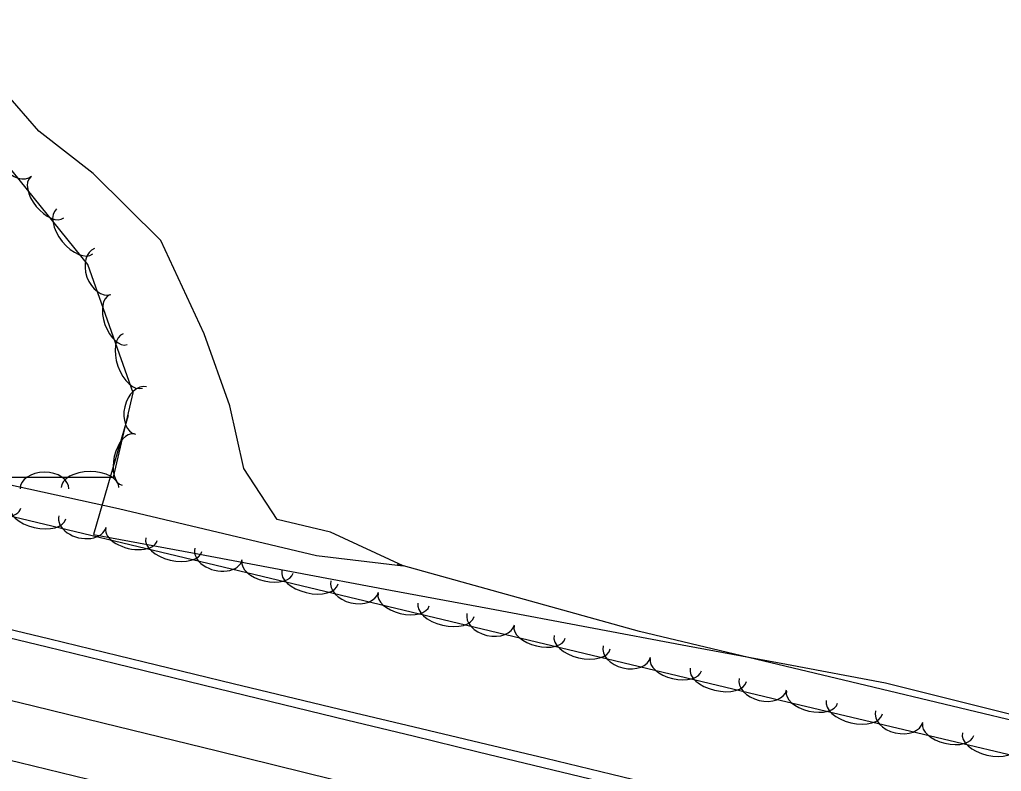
# Model space of a CAD drawing. Extents: x 1441650 to 1491889, y 345904 to 358319.
# Drawn here: x 1452799.1 to 1452998.5, y 352845.6 to 352998.3 of the extents above; entities that cross this region are included whole.
import ezdxf

# ---------------------------------------------------------------- set-up
doc = ezdxf.new("R2010")
doc.units = 0
for name, color, linetype in [('S_EDGE_PAVEMENT', 7, 'Continuous'), ('S_PAVEMENT_CROWN', 7, 'Continuous'), ('S_SHOULDER', 7, 'Continuous'), ('S_STREAM', 7, 'Continuous'), ('S_TREE', 7, 'Continuous')]:
    doc.layers.add(name, color=color, linetype=linetype)

msp = doc.modelspace()

# ---------------------------------------------------------------- linework, layer by layer
at = {"layer": 'S_EDGE_PAVEMENT'}
for points in [[(1452790.84, 352874.22), (1452804.67, 352870.86), (1452818.5, 352867.5), (1452842.12, 352861.74), (1452865.75, 352855.99), (1452878.97, 352852.78), (1452892.19, 352849.58), (1452905.41, 352846.38), (1452918.63, 352843.17), (1452931.34, 352840.06), (1452944.05, 352836.95), (1452956.76, 352833.84), (1452969.47, 352830.73), (1452981.86, 352827.72), (1452994.24, 352824.71), (1453006.63, 352821.7)], [(1452785.3, 352850.74), (1452799.13, 352847.37), (1452812.96, 352844), (1452836.45, 352838.31), (1452859.94, 352832.61), (1452873.36, 352829.35), (1452886.78, 352826.1), (1452900.2, 352822.84), (1452913.62, 352819.59), (1452926.17, 352816.52), (1452938.72, 352813.46), (1452951.27, 352810.39), (1452963.82, 352807.33), (1452976.07, 352804.36), (1452988.31, 352801.39), (1453000.56, 352798.42)]]:
    msp.add_lwpolyline(points, dxfattribs=at)
at = {"layer": 'S_PAVEMENT_CROWN'}
msp.add_lwpolyline([(1452787.86, 352862.29), (1452801.9, 352858.88), (1452815.94, 352855.46), (1452839.26, 352849.75), (1452862.57, 352844.04), (1452875.9, 352840.94), (1452889.23, 352837.84), (1452902.56, 352834.75), (1452915.89, 352831.65), (1452928.66, 352828.46), (1452941.42, 352825.27), (1452954.19, 352822.08), (1452966.96, 352818.89), (1452991.16, 352812.99), (1453015.35, 352807.08)], dxfattribs=at)
at = {"layer": 'S_SHOULDER'}
msp.add_lwpolyline([(1452791.32, 352875.83), (1452805.19, 352872.49), (1452819.07, 352869.14), (1452842.42, 352863.47), (1452865.78, 352857.81), (1452879.17, 352854.62), (1452892.57, 352851.44), (1452905.97, 352848.25), (1452919.37, 352845.06), (1452931.98, 352841.99), (1452944.59, 352838.92), (1452957.21, 352835.85), (1452969.82, 352832.79), (1452982.24, 352829.76), (1452994.66, 352826.74), (1453007.08, 352823.71)], dxfattribs=at)
at = {"layer": 'S_STREAM'}
for points in [[(1452769.96, 352909.73), (1452819.11, 352898.95), (1452859.35, 352889.42), (1452876.97, 352887.32), (1452862.22, 352894.17), (1452851.34, 352896.77), (1452844.62, 352907.12), (1452841.73, 352919.84), (1452836.54, 352934.47), (1452827.73, 352953.39), (1452814.02, 352967.01), (1452802.98, 352975.58), (1452791.74, 352988.5)], [(1453041.09, 352846.23), (1452970.93, 352863), (1452924.98, 352873.99), (1452875.85, 352887.66)]]:
    msp.add_lwpolyline(points, dxfattribs=at)
at = {"layer": 'S_TREE'}
for points in [[(1453036.88, 352840.24), (1452953.54, 352860.02), (1452845.23, 352885.91), (1452769.31, 352904.06), (1452767.5, 352907.76), (1452772.94, 352910.82), (1452796.79, 352905.32), (1452818.1, 352905.37), (1452822.11, 352922.48), (1452812.91, 352948.56), (1452796.42, 352968.98), (1452774.19, 352974.8), (1452744.59, 352981.88), (1452716.69, 352988.69), (1452689.95, 353008.31)], [(1452821.11, 352917.88), (1452817.6, 352905.8), (1452814.09, 352893.72), (1452834.19, 352889.95), (1452854.3, 352886.18), (1452874.4, 352882.42), (1452894.5, 352878.65), (1452914.61, 352874.88), (1452934.71, 352871.11), (1452954.81, 352867.34), (1452974.92, 352863.57), (1452991.72, 352859.39), (1453008.52, 352855.21), (1453025.32, 352851.03), (1453042.13, 352846.84), (1453043.91, 352859.54), (1453045.7, 352872.25), (1453047.48, 352884.95), (1453049.27, 352897.65)], [(1452821.11, 352917.88), (1452817.6, 352905.8), (1452814.09, 352893.72), (1452834.19, 352889.95), (1452854.3, 352886.18), (1452874.4, 352882.42), (1452894.5, 352878.65), (1452914.61, 352874.88), (1452934.71, 352871.11), (1452954.81, 352867.34), (1452974.92, 352863.57), (1452991.72, 352859.39), (1453008.52, 352855.21), (1453025.32, 352851.03), (1453042.13, 352846.84), (1453043.91, 352859.54), (1453045.7, 352872.25), (1453047.48, 352884.95), (1453049.27, 352897.65)]]:
    msp.add_lwpolyline(points, dxfattribs=at)
for centre, major_axis, ratio, start_param, end_param in [((1452798.39, 352970.33), (3.11, -3.86), 0.685309, 3.141593, 6.283185), ((1452804.66, 352962.15), (3.36, -4.16), 0.540698, 3.141593, 6.283185), ((1452810.23, 352955.25), (3.69, -4.57), 0.550078, 3.141593, 6.283185), ((1452815.94, 352947.12), (1.65, -4.67), 0.68531, 3.141593, 6.283185), ((1452819.12, 352937.31), (1.78, -5.04), 0.540699, 3.141593, 6.283185), ((1452822.07, 352928.95), (1.95, -5.53), 0.550079, 3.141593, 6.283185), ((1452823.71, 352918.87), (-1.13, -4.82), 0.68531, 3.141593, 6.283185), ((1452821.1, 352908.9), (-1.22, -5.21), 0.540699, 3.141593, 6.283185), ((1452804.11, 352902.96), (-4.96, -0.01), 0.685306, 3.141593, 6.283185), ((1452813.36, 352903.24), (-5.87, -0.01), 0.550076, 3.141593, 6.283185), ((1452794.13, 352900.31), (5.2, -1.24), 0.54078, 3.141544, 6.283137), ((1452802.75, 352898.25), (5.71, -1.36), 0.550162, 3.141543, 6.283135), ((1452811.81, 352896.35), (4.82, -1.15), 0.685413, 3.141511, 6.283104), ((1452821.77, 352893.7), (5.2, -1.24), 0.54078, 3.141544, 6.283137), ((1452830.39, 352891.64), (5.71, -1.36), 0.550162, 3.141543, 6.283135), ((1452839.46, 352889.74), (4.82, -1.15), 0.685413, 3.141511, 6.283104), ((1452849.42, 352887.09), (5.2, -1.24), 0.540696, 3.141593, 6.283185), ((1452858.04, 352885.03), (5.71, -1.36), 0.550076, 3.141593, 6.283185), ((1452867.11, 352883.13), (4.82, -1.15), 0.685306, 3.141593, 6.283185), ((1452877.06, 352880.48), (5.2, -1.24), 0.540696, 3.141593, 6.283185), ((1452885.69, 352878.42), (5.71, -1.36), 0.550076, 3.141593, 6.283185), ((1452894.75, 352876.52), (4.82, -1.15), 0.685306, 3.141593, 6.283185), ((1452904.71, 352873.87), (5.2, -1.24), 0.540696, 3.141593, 6.283185), ((1452913.34, 352871.81), (5.71, -1.36), 0.550076, 3.141593, 6.283185), ((1452922.4, 352869.91), (4.82, -1.15), 0.685306, 3.141593, 6.283185), ((1452932.36, 352867.26), (5.2, -1.24), 0.540696, 3.141593, 6.283185), ((1452940.99, 352865.2), (5.71, -1.36), 0.550076, 3.141593, 6.283185), ((1452950.05, 352863.3), (4.82, -1.15), 0.685306, 3.141593, 6.283185), ((1452960.01, 352860.66), (5.2, -1.23), 0.540696, 3.141593, 6.283185), ((1452968.64, 352858.61), (5.71, -1.35), 0.550076, 3.141593, 6.283185), ((1452977.71, 352856.73), (4.82, -1.14), 0.685306, 3.141593, 6.283185), ((1452987.67, 352854.1), (5.2, -1.23), 0.540696, 3.141593, 6.283185), ((1452996.3, 352852.05), (5.71, -1.35), 0.550076, 3.141593, 6.283185)]:
    msp.add_ellipse(centre, major_axis=major_axis, ratio=ratio, start_param=start_param, end_param=end_param, dxfattribs=at)

doc.saveas('drawing.dxf')
